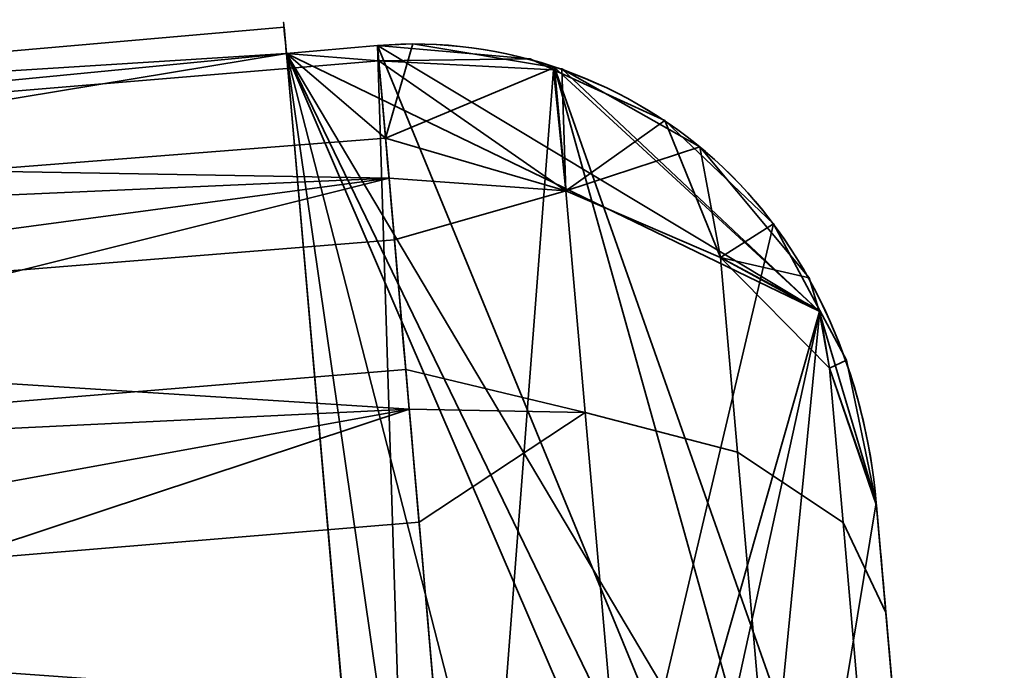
# Model space of a CAD drawing. Header units: millimetres. Extents: x -603 to 3703, y -121 to 193.
# Tile 256 of 656: x 416.62 to 422, y -16.08 to -12.53. Entities that reach past the tile are written whole.
import ezdxf

# ---------------------------------------------------------------- set-up
doc = ezdxf.new("R2010")
doc.units = ezdxf.units.MM
doc.layers.add('151', color=7, linetype='Continuous', true_color=0xffffff)

# ---------------------------------------------------------------- blocks, each defined once
blk = doc.blocks.new('UG_SURFACE_001')
at = {"layer": '151', "color": 252, "linetype": 'Continuous', "lineweight": 35}
for points in [[(603, -18, 2212.25), (603, 174.4, 2212.25), (-603, 174.4, 2212.25), (-603, -18, 2212.25)], [(-453, -18, 2062.2499), (-453, 174.4, 2062.2499), (453, 174.4, 2062.2499), (453, -18, 2062.2499)]]:
    blk.add_3dface(points, dxfattribs=at)
blk = doc.blocks.new('UG_SURFACE_002')
at = {"layer": '151', "color": 35, "linetype": 'Continuous', "lineweight": 35}
for points in [[(412.1833, -13.0793, 1294.5139), (418.0608, -12.5651, 1294.5139), (418.0735, -12.7102, 1293.75)], [(418.0735, -12.7102, 1296.25), (418.0608, -12.5651, 1294.5139), (412.1833, -13.0793, 1294.5139)], [(412.1833, -13.0793, 140.5139), (418.0608, -12.5651, 140.5139), (418.0735, -12.7102, 139.75)], [(418.0735, -12.7102, 142.25), (418.0608, -12.5651, 140.5139), (412.1833, -13.0793, 140.5139)], [(412.1833, -13.0793, 1871.514), (418.0608, -12.5651, 1871.514), (418.0735, -12.7102, 1870.75)], [(418.0735, -12.7102, 1873.25), (418.0608, -12.5651, 1871.514), (412.1833, -13.0793, 1871.514)], [(412.1833, -13.0793, 717.5139), (418.0608, -12.5651, 717.5139), (418.0735, -12.7102, 716.75)], [(418.0735, -12.7102, 719.25), (418.0608, -12.5651, 717.5139), (412.1833, -13.0793, 717.5139)], [(418.0608, -12.5651, 1294.5139), (418.0735, -12.7102, 1296.25), (418.8542, -21.6338, 1296.25), (418.8669, -21.779, 1294.5139)], [(418.8669, -21.779, 1294.5139), (418.8542, -21.6338, 1293.75), (418.0735, -12.7102, 1293.75), (418.0608, -12.5651, 1294.5139)], [(418.0608, -12.5651, 140.5139), (418.0735, -12.7102, 142.25), (418.8542, -21.6338, 142.25), (418.8669, -21.779, 140.5139)], [(418.8669, -21.779, 140.5139), (418.8542, -21.6338, 139.75), (418.0735, -12.7102, 139.75), (418.0608, -12.5651, 140.5139)], [(418.0608, -12.5651, 1871.514), (418.0735, -12.7102, 1873.25), (418.8542, -21.6338, 1873.25), (418.8669, -21.779, 1871.514)], [(418.8669, -21.779, 1871.514), (418.8542, -21.6338, 1870.75), (418.0735, -12.7102, 1870.75), (418.0608, -12.5651, 1871.514)], [(418.0608, -12.5651, 717.5139), (418.0735, -12.7102, 719.25), (418.8542, -21.6338, 719.25), (418.8669, -21.779, 717.5139)], [(418.8669, -21.779, 717.5139), (418.8542, -21.6338, 716.75), (418.0735, -12.7102, 716.75), (418.0608, -12.5651, 717.5139)], [(418.5789, -12.7506, 1296.4234), (418.5716, -12.6666, 1296.25), (418.0735, -12.7102, 1296.25)], [(418.0735, -12.7102, 1293.75), (418.5716, -12.6666, 1293.75), (418.6159, -13.1734, 1292.7027)], [(418.5716, -12.6666, 1293.75), (418.0735, -12.7102, 1293.75), (420.9869, -14.1183, 1293.75)], [(418.8542, -21.6338, 1296.25), (418.0735, -12.7102, 1296.25), (418.5716, -12.6666, 1296.25)], [(418.5789, -12.7506, 142.4234), (418.5716, -12.6666, 142.25), (418.0735, -12.7102, 142.25)], [(418.0735, -12.7102, 139.75), (418.5716, -12.6666, 139.75), (418.6159, -13.1734, 138.7026)], [(418.5716, -12.6666, 139.75), (418.0735, -12.7102, 139.75), (421.4839, -19.7427, 139.75)], [(418.8542, -21.6338, 142.25), (418.0735, -12.7102, 142.25), (418.5716, -12.6666, 142.25)], [(418.5789, -12.7506, 1873.4235), (418.5716, -12.6666, 1873.25), (418.0735, -12.7102, 1873.25)], [(418.0735, -12.7102, 1870.75), (418.5716, -12.6666, 1870.75), (418.6159, -13.1734, 1869.7026)], [(418.5716, -12.6666, 1870.75), (418.0735, -12.7102, 1870.75), (420.9869, -14.1183, 1870.75)], [(418.8542, -21.6338, 1873.25), (418.0735, -12.7102, 1873.25), (418.5716, -12.6666, 1873.25)], [(418.5789, -12.7506, 719.4234), (418.5716, -12.6666, 719.25), (418.0735, -12.7102, 719.25)], [(418.0735, -12.7102, 716.75), (418.5716, -12.6666, 716.75), (418.6159, -13.1734, 715.7026)], [(418.5716, -12.6666, 716.75), (418.0735, -12.7102, 716.75), (420.9869, -14.1183, 716.75)], [(418.8542, -21.6338, 719.25), (418.0735, -12.7102, 719.25), (418.5716, -12.6666, 719.25)], [(420.9869, -14.1183, 1293.75), (419.5409, -12.7869, 1293.75), (418.7651, -12.6575, 1293.75), (418.5716, -12.6666, 1293.75)], [(418.6159, -13.1734, 1292.7027), (418.5716, -12.6666, 1293.75), (418.7651, -12.6575, 1293.75)], [(421.4839, -19.7427, 139.75), (419.5409, -12.7869, 139.75), (418.7651, -12.6575, 139.75), (418.5716, -12.6666, 139.75)], [(418.6159, -13.1734, 138.7026), (418.5716, -12.6666, 139.75), (418.7651, -12.6575, 139.75)], [(420.9869, -14.1183, 1870.75), (419.5409, -12.7869, 1870.75), (418.7651, -12.6575, 1870.75), (418.5716, -12.6666, 1870.75)], [(418.6159, -13.1734, 1869.7026), (418.5716, -12.6666, 1870.75), (418.7651, -12.6575, 1870.75)], [(420.9869, -14.1183, 716.75), (419.5409, -12.7869, 716.75), (418.7651, -12.6575, 716.75), (418.5716, -12.6666, 716.75)], [(418.6159, -13.1734, 715.7026), (418.5716, -12.6666, 716.75), (418.7651, -12.6575, 716.75)], [(418.5716, -12.6666, 1296.25), (419.4067, -12.7399, 1296.25), (419.5347, -12.7984, 1296.25), (418.8542, -21.6338, 1296.25)], [(419.4067, -12.7399, 1296.25), (418.5716, -12.6666, 1296.25), (418.5789, -12.7506, 1296.4234)], [(418.5716, -12.6666, 142.25), (419.4067, -12.7399, 142.25), (419.5347, -12.7984, 142.25), (418.8542, -21.6338, 142.25)], [(419.4067, -12.7399, 142.25), (418.5716, -12.6666, 142.25), (418.5789, -12.7506, 142.4234)], [(418.5716, -12.6666, 1873.25), (419.4067, -12.7399, 1873.25), (419.5347, -12.7984, 1873.25), (418.8542, -21.6338, 1873.25)], [(419.4067, -12.7399, 1873.25), (418.5716, -12.6666, 1873.25), (418.5789, -12.7506, 1873.4235)], [(418.5716, -12.6666, 719.25), (419.4067, -12.7399, 719.25), (419.5347, -12.7984, 719.25), (418.8542, -21.6338, 719.25)], [(419.4067, -12.7399, 719.25), (418.5716, -12.6666, 719.25), (418.5789, -12.7506, 719.4234)], [(418.6159, -13.1734, 1292.7027), (418.7651, -12.6575, 1293.75), (419.5409, -12.7869, 1293.75)], [(418.6159, -13.1734, 138.7026), (418.7651, -12.6575, 139.75), (419.5409, -12.7869, 139.75)], [(418.6159, -13.1734, 1869.7026), (418.7651, -12.6575, 1870.75), (419.5409, -12.7869, 1870.75)], [(418.6159, -13.1734, 715.7026), (418.7651, -12.6575, 716.75), (419.5409, -12.7869, 716.75)], [(412.1833, -13.0793, 1294.5139), (412.2009, -13.2807, 1296.4369), (418.0735, -12.7102, 1296.25)], [(418.0735, -12.7102, 1293.75), (412.2353, -13.6745, 1292.675), (412.1833, -13.0793, 1294.5139)], [(412.1833, -13.0793, 140.5139), (412.2009, -13.2807, 142.4369), (418.0735, -12.7102, 142.25)], [(418.0735, -12.7102, 139.75), (412.2353, -13.6745, 138.675), (412.1833, -13.0793, 140.5139)], [(412.1833, -13.0793, 1871.514), (412.2009, -13.2807, 1873.4369), (418.0735, -12.7102, 1873.25)], [(418.0735, -12.7102, 1870.75), (412.2353, -13.6745, 1869.675), (412.1833, -13.0793, 1871.514)], [(412.1833, -13.0793, 717.5139), (412.2009, -13.2807, 719.4369), (418.0735, -12.7102, 719.25)], [(418.0735, -12.7102, 716.75), (412.2353, -13.6745, 715.675), (412.1833, -13.0793, 717.5139)], [(418.0735, -12.7102, 1296.25), (412.2009, -13.2807, 1296.4369), (418.5789, -12.7506, 1296.4234)], [(418.0735, -12.7102, 142.25), (412.2009, -13.2807, 142.4369), (418.5789, -12.7506, 142.4234)], [(418.0735, -12.7102, 1873.25), (412.2009, -13.2807, 1873.4369), (418.5789, -12.7506, 1873.4235)], [(418.0735, -12.7102, 719.25), (412.2009, -13.2807, 719.4369), (418.5789, -12.7506, 719.4234)], [(418.635, -13.3911, 1297.7473), (418.5789, -12.7506, 1296.4234), (412.2009, -13.2807, 1296.4369)], [(418.635, -13.3911, 143.7473), (418.5789, -12.7506, 142.4234), (412.2009, -13.2807, 142.4369)], [(418.635, -13.3911, 1874.7473), (418.5789, -12.7506, 1873.4235), (412.2009, -13.2807, 1873.4369)], [(418.635, -13.3911, 720.7473), (418.5789, -12.7506, 719.4234), (412.2009, -13.2807, 719.4369)], [(418.6159, -13.1734, 1292.7027), (412.2353, -13.6745, 1292.675), (418.0735, -12.7102, 1293.75)], [(418.6159, -13.1734, 138.7026), (412.2353, -13.6745, 138.675), (418.0735, -12.7102, 139.75)], [(418.6159, -13.1734, 1869.7026), (412.2353, -13.6745, 1869.675), (418.0735, -12.7102, 1870.75)], [(418.6159, -13.1734, 715.7026), (412.2353, -13.6745, 715.675), (418.0735, -12.7102, 716.75)], [(418.0735, -12.7102, 1293.75), (421.4839, -19.7427, 1293.75), (421.5796, -19.4497, 1293.75), (421.6049, -18.6532, 1293.75)], [(418.0735, -12.7102, 1293.75), (420.2779, -21.2932, 1293.75), (420.829, -20.9134, 1293.75), (421.3169, -20.254, 1293.75)], [(421.3169, -20.254, 1293.75), (421.4839, -19.7427, 1293.75), (418.0735, -12.7102, 1293.75)], [(418.0735, -12.7102, 1293.75), (418.8542, -21.6338, 1293.75), (419.3523, -21.5902, 1293.75)], [(419.3523, -21.5902, 1293.75), (420.162, -21.3731, 1293.75), (420.2779, -21.2932, 1293.75), (418.0735, -12.7102, 1293.75)], [(421.6049, -18.6532, 1293.75), (421.3, -15.1679, 1293.75), (420.9869, -14.1183, 1293.75), (418.0735, -12.7102, 1293.75)], [(418.0735, -12.7102, 139.75), (420.2779, -21.2932, 139.75), (420.829, -20.9134, 139.75), (421.3169, -20.254, 139.75)], [(418.0735, -12.7102, 139.75), (418.8542, -21.6338, 139.75), (419.3523, -21.5902, 139.75)], [(419.3523, -21.5902, 139.75), (420.162, -21.3731, 139.75), (420.2779, -21.2932, 139.75), (418.0735, -12.7102, 139.75)], [(421.3169, -20.254, 139.75), (421.4839, -19.7427, 139.75), (418.0735, -12.7102, 139.75)], [(418.0735, -12.7102, 1870.75), (421.4839, -19.7427, 1870.75), (421.5796, -19.4497, 1870.75), (421.6049, -18.6532, 1870.75)], [(418.0735, -12.7102, 1870.75), (420.2779, -21.2932, 1870.75), (420.829, -20.9134, 1870.75), (421.3169, -20.254, 1870.75)], [(421.3169, -20.254, 1870.75), (421.4839, -19.7427, 1870.75), (418.0735, -12.7102, 1870.75)], [(418.0735, -12.7102, 1870.75), (418.8542, -21.6338, 1870.75), (419.3523, -21.5902, 1870.75)], [(419.3523, -21.5902, 1870.75), (420.162, -21.3731, 1870.75), (420.2779, -21.2932, 1870.75), (418.0735, -12.7102, 1870.75)], [(421.6049, -18.6532, 1870.75), (421.3, -15.1679, 1870.75), (420.9869, -14.1183, 1870.75), (418.0735, -12.7102, 1870.75)], [(418.0735, -12.7102, 716.75), (421.4839, -19.7427, 716.75), (421.5796, -19.4497, 716.75), (421.6049, -18.6532, 716.75)], [(418.0735, -12.7102, 716.75), (420.2779, -21.2932, 716.75), (420.829, -20.9134, 716.75), (421.3169, -20.254, 716.75)], [(418.0735, -12.7102, 716.75), (418.8542, -21.6338, 716.75), (419.3523, -21.5902, 716.75)], [(421.6049, -18.6532, 716.75), (421.3, -15.1679, 716.75), (420.9869, -14.1183, 716.75), (418.0735, -12.7102, 716.75)], [(419.3523, -21.5902, 716.75), (420.162, -21.3731, 716.75), (420.2779, -21.2932, 716.75), (418.0735, -12.7102, 716.75)], [(421.3169, -20.254, 716.75), (421.4839, -19.7427, 716.75), (418.0735, -12.7102, 716.75)], [(418.5789, -12.7506, 1296.4234), (419.5347, -12.7984, 1296.25), (419.4067, -12.7399, 1296.25)], [(418.5789, -12.7506, 142.4234), (419.5347, -12.7984, 142.25), (419.4067, -12.7399, 142.25)], [(418.5789, -12.7506, 1873.4235), (419.5347, -12.7984, 1873.25), (419.4067, -12.7399, 1873.25)], [(418.5789, -12.7506, 719.4234), (419.5347, -12.7984, 719.25), (419.4067, -12.7399, 719.25)], [(419.6014, -13.4606, 1297.6348), (419.5347, -12.7984, 1296.25), (418.5789, -12.7506, 1296.4234)], [(418.5789, -12.7506, 1296.4234), (418.635, -13.3911, 1297.7473), (419.6014, -13.4606, 1297.6348)], [(419.6014, -13.4606, 143.6349), (419.5347, -12.7984, 142.25), (418.5789, -12.7506, 142.4234)], [(418.5789, -12.7506, 142.4234), (418.635, -13.3911, 143.7473), (419.6014, -13.4606, 143.6349)], [(419.6014, -13.4606, 1874.6349), (419.5347, -12.7984, 1873.25), (418.5789, -12.7506, 1873.4235)], [(418.5789, -12.7506, 1873.4235), (418.635, -13.3911, 1874.7473), (419.6014, -13.4606, 1874.6349)], [(419.6014, -13.4606, 720.6349), (419.5347, -12.7984, 719.25), (418.5789, -12.7506, 719.4234)], [(418.5789, -12.7506, 719.4234), (418.635, -13.3911, 720.7473), (419.6014, -13.4606, 720.6349)], [(419.5409, -12.7869, 1293.75), (419.6014, -13.4606, 1292.3651), (418.6159, -13.1734, 1292.7027)], [(419.5409, -12.7869, 139.75), (419.6014, -13.4606, 138.3651), (418.6159, -13.1734, 138.7026)], [(419.5409, -12.7869, 1870.75), (419.6014, -13.4606, 1869.3651), (418.6159, -13.1734, 1869.7026)], [(419.5409, -12.7869, 716.75), (419.6014, -13.4606, 715.3651), (418.6159, -13.1734, 715.7026)], [(418.8542, -21.6338, 1296.25), (419.5347, -12.7984, 1296.25), (420.1434, -13.0768, 1296.25), (420.7384, -13.6414, 1296.25)], [(418.8542, -21.6338, 142.25), (419.5347, -12.7984, 142.25), (420.1434, -13.0768, 142.25), (420.7384, -13.6414, 142.25)], [(418.8542, -21.6338, 1873.25), (419.5347, -12.7984, 1873.25), (420.1434, -13.0768, 1873.25), (420.7384, -13.6414, 1873.25)], [(418.8542, -21.6338, 719.25), (419.5347, -12.7984, 719.25), (420.1434, -13.0768, 719.25), (420.7384, -13.6414, 719.25)], [(420.1434, -13.0768, 1296.25), (419.5347, -12.7984, 1296.25), (419.6014, -13.4606, 1297.6348)], [(420.1434, -13.0768, 142.25), (419.5347, -12.7984, 142.25), (419.6014, -13.4606, 143.6349)], [(420.1434, -13.0768, 1873.25), (419.5347, -12.7984, 1873.25), (419.6014, -13.4606, 1874.6349)], [(420.1434, -13.0768, 719.25), (419.5347, -12.7984, 719.25), (419.6014, -13.4606, 720.6349)], [(419.5803, -12.7935, 1293.75), (419.5409, -12.7869, 1293.75), (420.9869, -14.1183, 1293.75)], [(419.6014, -13.4606, 1292.3651), (419.5409, -12.7869, 1293.75), (419.5803, -12.7935, 1293.75)], [(419.5409, -12.7869, 139.75), (421.4839, -19.7427, 139.75), (421.5796, -19.4497, 139.75), (421.6049, -18.6532, 139.75)], [(421.6049, -18.6532, 139.75), (421.3, -15.1679, 139.75), (420.9869, -14.1183, 139.75), (419.5409, -12.7869, 139.75)], [(419.5803, -12.7935, 139.75), (419.5409, -12.7869, 139.75), (420.9869, -14.1183, 139.75)], [(419.6014, -13.4606, 138.3651), (419.5409, -12.7869, 139.75), (419.5803, -12.7935, 139.75)], [(419.5803, -12.7935, 1870.75), (419.5409, -12.7869, 1870.75), (420.9869, -14.1183, 1870.75)], [(419.6014, -13.4606, 1869.3651), (419.5409, -12.7869, 1870.75), (419.5803, -12.7935, 1870.75)], [(419.5803, -12.7935, 716.75), (419.5409, -12.7869, 716.75), (420.9869, -14.1183, 716.75)], [(419.6014, -13.4606, 715.3651), (419.5409, -12.7869, 716.75), (419.5803, -12.7935, 716.75)], [(420.9869, -14.1183, 1293.75), (420.9327, -13.9368, 1293.75), (420.334, -13.2195, 1293.75), (419.5803, -12.7935, 1293.75)], [(419.6014, -13.4606, 1292.3651), (419.5803, -12.7935, 1293.75), (420.334, -13.2195, 1293.75)], [(420.9869, -14.1183, 139.75), (420.9327, -13.9368, 139.75), (420.334, -13.2195, 139.75), (419.5803, -12.7935, 139.75)], [(419.6014, -13.4606, 138.3651), (419.5803, -12.7935, 139.75), (420.334, -13.2195, 139.75)], [(420.9869, -14.1183, 1870.75), (420.9327, -13.9368, 1870.75), (420.334, -13.2195, 1870.75), (419.5803, -12.7935, 1870.75)], [(419.6014, -13.4606, 1869.3651), (419.5803, -12.7935, 1870.75), (420.334, -13.2195, 1870.75)], [(420.9869, -14.1183, 716.75), (420.9327, -13.9368, 716.75), (420.334, -13.2195, 716.75), (419.5803, -12.7935, 716.75)], [(419.6014, -13.4606, 715.3651), (419.5803, -12.7935, 716.75), (420.334, -13.2195, 716.75)], [(419.6014, -13.4606, 1297.6348), (420.4475, -13.8255, 1297.3146), (420.1434, -13.0768, 1296.25)], [(419.6014, -13.4606, 143.6349), (420.4475, -13.8255, 143.3147), (420.1434, -13.0768, 142.25)], [(419.6014, -13.4606, 1874.6349), (420.4475, -13.8255, 1874.3147), (420.1434, -13.0768, 1873.25)], [(419.6014, -13.4606, 720.6349), (420.4475, -13.8255, 720.3147), (420.1434, -13.0768, 719.25)], [(420.7384, -13.6414, 1296.25), (420.1434, -13.0768, 1296.25), (420.4475, -13.8255, 1297.3146)], [(420.7384, -13.6414, 142.25), (420.1434, -13.0768, 142.25), (420.4475, -13.8255, 143.3147)], [(420.7384, -13.6414, 1873.25), (420.1434, -13.0768, 1873.25), (420.4475, -13.8255, 1874.3147)], [(420.7384, -13.6414, 719.25), (420.1434, -13.0768, 719.25), (420.4475, -13.8255, 720.3147)], [(412.2353, -13.6745, 1292.675), (418.6159, -13.1734, 1292.7027), (418.635, -13.3911, 1292.2527)], [(412.2353, -13.6745, 138.675), (418.6159, -13.1734, 138.7026), (418.635, -13.3911, 138.2527)], [(412.2353, -13.6745, 1869.675), (418.6159, -13.1734, 1869.7026), (418.635, -13.3911, 1869.2527)], [(412.2353, -13.6745, 715.675), (418.6159, -13.1734, 715.7026), (418.635, -13.3911, 715.2527)], [(419.6014, -13.4606, 1292.3651), (418.635, -13.3911, 1292.2527), (418.6159, -13.1734, 1292.7027)], [(419.6014, -13.4606, 138.3651), (418.635, -13.3911, 138.2527), (418.6159, -13.1734, 138.7026)], [(419.6014, -13.4606, 1869.3651), (418.635, -13.3911, 1869.2527), (418.6159, -13.1734, 1869.7026)], [(419.6014, -13.4606, 715.3651), (418.635, -13.3911, 715.2527), (418.6159, -13.1734, 715.7026)], [(420.334, -13.2195, 1293.75), (420.4475, -13.8255, 1292.6853), (419.6014, -13.4606, 1292.3651)], [(420.334, -13.2195, 139.75), (420.4475, -13.8255, 138.6853), (419.6014, -13.4606, 138.3651)], [(420.334, -13.2195, 1870.75), (420.4475, -13.8255, 1869.6853), (419.6014, -13.4606, 1869.3651)], [(420.334, -13.2195, 716.75), (420.4475, -13.8255, 715.6853), (419.6014, -13.4606, 715.3651)], [(420.4475, -13.8255, 1292.6853), (420.334, -13.2195, 1293.75), (420.9327, -13.9368, 1293.75)], [(420.4475, -13.8255, 138.6853), (420.334, -13.2195, 139.75), (420.9327, -13.9368, 139.75)], [(420.4475, -13.8255, 1869.6853), (420.334, -13.2195, 1870.75), (420.9327, -13.9368, 1870.75)], [(420.4475, -13.8255, 715.6853), (420.334, -13.2195, 716.75), (420.9327, -13.9368, 716.75)], [(412.2009, -13.2807, 1296.4369), (412.2851, -14.2438, 1298.1114), (418.635, -13.3911, 1297.7473)], [(412.2009, -13.2807, 142.4369), (412.2851, -14.2438, 144.1115), (418.635, -13.3911, 143.7473)], [(412.2009, -13.2807, 1873.4369), (412.2851, -14.2438, 1875.1115), (418.635, -13.3911, 1874.7473)], [(412.2009, -13.2807, 719.4369), (412.2851, -14.2438, 721.1115), (418.635, -13.3911, 720.7473)], [(412.3481, -14.9634, 1291.2381), (412.2353, -13.6745, 1292.675), (418.635, -13.3911, 1292.2527)], [(412.3481, -14.9634, 137.2381), (412.2353, -13.6745, 138.675), (418.635, -13.3911, 138.2527)], [(412.3481, -14.9634, 1868.2381), (412.2353, -13.6745, 1869.675), (418.635, -13.3911, 1869.2527)], [(412.3481, -14.9634, 714.238), (412.2353, -13.6745, 715.675), (418.635, -13.3911, 715.2527)], [(412.2851, -14.2438, 1298.1114), (418.6646, -13.7296, 1298.0645), (418.635, -13.3911, 1297.7473)], [(412.2851, -14.2438, 144.1115), (418.6646, -13.7296, 144.0645), (418.635, -13.3911, 143.7473)], [(412.2851, -14.2438, 1875.1115), (418.6646, -13.7296, 1875.0645), (418.635, -13.3911, 1874.7473)], [(412.2851, -14.2438, 721.1115), (418.6646, -13.7296, 721.0645), (418.635, -13.3911, 720.7473)], [(418.635, -13.3911, 1292.2527), (418.7265, -14.4374, 1291.2723), (412.3481, -14.9634, 1291.2381)], [(418.635, -13.3911, 138.2527), (418.7265, -14.4374, 137.2723), (412.3481, -14.9634, 137.2381)], [(418.635, -13.3911, 1869.2527), (418.7265, -14.4374, 1868.2723), (412.3481, -14.9634, 1868.2381)], [(418.635, -13.3911, 715.2527), (418.7265, -14.4374, 714.2723), (412.3481, -14.9634, 714.238)], [(418.7265, -14.4374, 1291.2723), (418.635, -13.3911, 1292.2527), (419.6014, -13.4606, 1292.3651), (419.7075, -14.673, 1291.2291)], [(419.6014, -13.4606, 1297.6348), (418.635, -13.3911, 1297.7473), (418.6646, -13.7296, 1298.0645)], [(418.7265, -14.4374, 137.2723), (418.635, -13.3911, 138.2527), (419.6014, -13.4606, 138.3651), (419.7075, -14.673, 137.2292)], [(419.6014, -13.4606, 143.6349), (418.635, -13.3911, 143.7473), (418.6646, -13.7296, 144.0645)], [(418.7265, -14.4374, 1868.2723), (418.635, -13.3911, 1869.2527), (419.6014, -13.4606, 1869.3651), (419.7075, -14.673, 1868.2292)], [(419.6014, -13.4606, 1874.6349), (418.635, -13.3911, 1874.7473), (418.6646, -13.7296, 1875.0645)], [(418.7265, -14.4374, 714.2723), (418.635, -13.3911, 715.2527), (419.6014, -13.4606, 715.3651), (419.7075, -14.673, 714.2292)], [(419.6014, -13.4606, 720.6349), (418.635, -13.3911, 720.7473), (418.6646, -13.7296, 721.0645)], [(418.6646, -13.7296, 1298.0645), (418.7455, -14.6551, 1298.9317), (419.7075, -14.673, 1298.7708), (419.6014, -13.4606, 1297.6348)], [(418.6646, -13.7296, 144.0645), (418.7455, -14.6551, 144.9317), (419.7075, -14.673, 144.7708), (419.6014, -13.4606, 143.6349)], [(418.6646, -13.7296, 1875.0645), (418.7455, -14.6551, 1875.9317), (419.7075, -14.673, 1875.7708), (419.6014, -13.4606, 1874.6349)], [(418.6646, -13.7296, 721.0645), (418.7455, -14.6551, 721.9317), (419.7075, -14.673, 721.7708), (419.6014, -13.4606, 720.6349)], [(419.7075, -14.673, 1291.2291), (419.6014, -13.4606, 1292.3651), (420.4475, -13.8255, 1292.6853), (420.5407, -14.8905, 1291.6874)], [(419.6014, -13.4606, 1297.6348), (419.7075, -14.673, 1298.7708), (420.5407, -14.8905, 1298.3125), (420.4475, -13.8255, 1297.3146)], [(419.7075, -14.673, 137.2292), (419.6014, -13.4606, 138.3651), (420.4475, -13.8255, 138.6853), (420.5407, -14.8905, 137.6874)], [(419.6014, -13.4606, 143.6349), (419.7075, -14.673, 144.7708), (420.5407, -14.8905, 144.3126), (420.4475, -13.8255, 143.3147)], [(419.7075, -14.673, 1868.2292), (419.6014, -13.4606, 1869.3651), (420.4475, -13.8255, 1869.6853), (420.5407, -14.8905, 1868.6874)], [(419.6014, -13.4606, 1874.6349), (419.7075, -14.673, 1875.7708), (420.5407, -14.8905, 1875.3126), (420.4475, -13.8255, 1874.3147)], [(419.7075, -14.673, 714.2292), (419.6014, -13.4606, 715.3651), (420.4475, -13.8255, 715.6853), (420.5407, -14.8905, 714.6874)], [(419.6014, -13.4606, 720.6349), (419.7075, -14.673, 721.7708), (420.5407, -14.8905, 721.3126), (420.4475, -13.8255, 720.3147)], [(420.7384, -13.6414, 1296.25), (420.9916, -14.116, 1296.25), (418.8542, -21.6338, 1296.25)], [(420.7384, -13.6414, 142.25), (420.9916, -14.116, 142.25), (418.8542, -21.6338, 142.25)], [(420.7384, -13.6414, 1873.25), (420.9916, -14.116, 1873.25), (418.8542, -21.6338, 1873.25)], [(420.7384, -13.6414, 719.25), (420.9916, -14.116, 719.25), (418.8542, -21.6338, 719.25)], [(420.9916, -14.116, 1296.25), (420.7384, -13.6414, 1296.25), (420.4475, -13.8255, 1297.3146)], [(420.9916, -14.116, 142.25), (420.7384, -13.6414, 142.25), (420.4475, -13.8255, 143.3147)], [(420.9916, -14.116, 1873.25), (420.7384, -13.6414, 1873.25), (420.4475, -13.8255, 1874.3147)], [(420.9916, -14.116, 719.25), (420.7384, -13.6414, 719.25), (420.4475, -13.8255, 720.3147)], [(418.7455, -14.6551, 1298.9317), (418.6646, -13.7296, 1298.0645), (412.2851, -14.2438, 1298.1114)], [(418.7455, -14.6551, 144.9317), (418.6646, -13.7296, 144.0645), (412.2851, -14.2438, 144.1115)], [(418.7455, -14.6551, 1875.9317), (418.6646, -13.7296, 1875.0645), (412.2851, -14.2438, 1875.1115)], [(418.7455, -14.6551, 721.9317), (418.6646, -13.7296, 721.0645), (412.2851, -14.2438, 721.1115)], [(420.4475, -13.8255, 1292.6853), (420.9327, -13.9368, 1293.75), (420.9869, -14.1183, 1293.75)], [(420.9869, -14.1183, 1293.75), (421.0444, -14.4302, 1293.1645), (420.4475, -13.8255, 1292.6853)], [(420.5407, -14.8905, 1291.6874), (420.4475, -13.8255, 1292.6853), (421.0444, -14.4302, 1293.1645), (421.1183, -15.2747, 1292.3732)], [(420.4475, -13.8255, 1297.3146), (421.0444, -14.4302, 1296.8355), (420.9916, -14.116, 1296.25)], [(420.4475, -13.8255, 1297.3146), (420.5407, -14.8905, 1298.3125), (421.1183, -15.2747, 1297.6269), (421.0444, -14.4302, 1296.8355)], [(420.4475, -13.8255, 138.6853), (420.9327, -13.9368, 139.75), (420.9869, -14.1183, 139.75)], [(420.9869, -14.1183, 139.75), (421.0444, -14.4302, 139.1645), (420.4475, -13.8255, 138.6853)], [(420.5407, -14.8905, 137.6874), (420.4475, -13.8255, 138.6853), (421.0444, -14.4302, 139.1645), (421.1183, -15.2747, 138.3732)], [(420.4475, -13.8255, 143.3147), (421.0444, -14.4302, 142.8355), (420.9916, -14.116, 142.25)], [(420.4475, -13.8255, 143.3147), (420.5407, -14.8905, 144.3126), (421.1183, -15.2747, 143.6268), (421.0444, -14.4302, 142.8355)], [(420.4475, -13.8255, 1869.6853), (420.9327, -13.9368, 1870.75), (420.9869, -14.1183, 1870.75)], [(420.9869, -14.1183, 1870.75), (421.0444, -14.4302, 1870.1645), (420.4475, -13.8255, 1869.6853)], [(420.5407, -14.8905, 1868.6874), (420.4475, -13.8255, 1869.6853), (421.0444, -14.4302, 1870.1645), (421.1183, -15.2747, 1869.3732)], [(420.4475, -13.8255, 1874.3147), (421.0444, -14.4302, 1873.8354), (420.9916, -14.116, 1873.25)], [(420.4475, -13.8255, 1874.3147), (420.5407, -14.8905, 1875.3126), (421.1183, -15.2747, 1874.6269), (421.0444, -14.4302, 1873.8354)], [(420.4475, -13.8255, 715.6853), (420.9327, -13.9368, 716.75), (420.9869, -14.1183, 716.75)], [(420.9869, -14.1183, 716.75), (421.0444, -14.4302, 716.1645), (420.4475, -13.8255, 715.6853)], [(420.5407, -14.8905, 714.6874), (420.4475, -13.8255, 715.6853), (421.0444, -14.4302, 716.1645), (421.1183, -15.2747, 715.3732)], [(420.4475, -13.8255, 720.3147), (421.0444, -14.4302, 719.8355), (420.9916, -14.116, 719.25)], [(420.4475, -13.8255, 720.3147), (420.5407, -14.8905, 721.3126), (421.1183, -15.2747, 720.6268), (421.0444, -14.4302, 719.8355)], [(419.3523, -21.5902, 1296.25), (418.8542, -21.6338, 1296.25), (420.9916, -14.116, 1296.25)], [(419.3523, -21.5902, 142.25), (418.8542, -21.6338, 142.25), (420.9916, -14.116, 142.25)], [(419.3523, -21.5902, 1873.25), (418.8542, -21.6338, 1873.25), (420.9916, -14.116, 1873.25)], [(419.3523, -21.5902, 719.25), (418.8542, -21.6338, 719.25), (420.9916, -14.116, 719.25)], [(420.9916, -14.116, 1296.25), (420.2861, -21.3034, 1296.25), (419.5444, -21.5656, 1296.25), (419.3523, -21.5902, 1296.25)], [(420.9916, -14.116, 142.25), (420.2861, -21.3034, 142.25), (419.5444, -21.5656, 142.25), (419.3523, -21.5902, 142.25)], [(420.9916, -14.116, 1873.25), (420.2861, -21.3034, 1873.25), (419.5444, -21.5656, 1873.25), (419.3523, -21.5902, 1873.25)], [(420.9916, -14.116, 719.25), (420.2861, -21.3034, 719.25), (419.5444, -21.5656, 719.25), (419.3523, -21.5902, 719.25)], [(420.2861, -21.3034, 1296.25), (420.9916, -14.116, 1296.25), (421.1367, -14.3879, 1296.25), (421.3, -15.1679, 1296.25)], [(420.2861, -21.3034, 142.25), (420.9916, -14.116, 142.25), (421.1367, -14.3879, 142.25), (421.3, -15.1679, 142.25)], [(420.2861, -21.3034, 1873.25), (420.9916, -14.116, 1873.25), (421.1367, -14.3879, 1873.25), (421.3, -15.1679, 1873.25)], [(420.2861, -21.3034, 719.25), (420.9916, -14.116, 719.25), (421.1367, -14.3879, 719.25), (421.3, -15.1679, 719.25)], [(421.0444, -14.4302, 1293.1645), (420.9869, -14.1183, 1293.75), (421.3, -15.1679, 1293.75)], [(421.0444, -14.4302, 139.1645), (420.9869, -14.1183, 139.75), (421.3, -15.1679, 139.75)], [(421.0444, -14.4302, 1870.1645), (420.9869, -14.1183, 1870.75), (421.3, -15.1679, 1870.75)], [(421.0444, -14.4302, 716.1645), (420.9869, -14.1183, 716.75), (421.3, -15.1679, 716.75)], [(421.1367, -14.3879, 1296.25), (420.9916, -14.116, 1296.25), (421.0444, -14.4302, 1296.8355)], [(421.1367, -14.3879, 142.25), (420.9916, -14.116, 142.25), (421.0444, -14.4302, 142.8355)], [(421.1367, -14.3879, 1873.25), (420.9916, -14.116, 1873.25), (421.0444, -14.4302, 1873.8354)], [(421.1367, -14.3879, 719.25), (420.9916, -14.116, 719.25), (421.0444, -14.4302, 719.8355)], [(412.2851, -14.2438, 1298.1114), (412.4215, -15.8021, 1299.248), (418.7455, -14.6551, 1298.9317)], [(412.2851, -14.2438, 144.1115), (412.4215, -15.8021, 145.248), (418.7455, -14.6551, 144.9317)], [(412.2851, -14.2438, 1875.1115), (412.4215, -15.8021, 1876.248), (418.7455, -14.6551, 1875.9317)], [(412.2851, -14.2438, 721.1115), (412.4215, -15.8021, 722.248), (418.7455, -14.6551, 721.9317)], [(421.3, -15.1679, 1296.25), (421.1367, -14.3879, 1296.25), (421.0444, -14.4302, 1296.8355)], [(421.3, -15.1679, 142.25), (421.1367, -14.3879, 142.25), (421.0444, -14.4302, 142.8355)], [(421.3, -15.1679, 1873.25), (421.1367, -14.3879, 1873.25), (421.0444, -14.4302, 1873.8354)], [(421.3, -15.1679, 719.25), (421.1367, -14.3879, 719.25), (421.0444, -14.4302, 719.8355)], [(421.3, -15.1679, 1293.75), (421.3012, -15.1825, 1293.7298), (421.0444, -14.4302, 1293.1645)], [(421.1183, -15.2747, 1292.3732), (421.0444, -14.4302, 1293.1645), (421.3012, -15.1825, 1293.7298), (421.3524, -15.767, 1293.1821)], [(421.0444, -14.4302, 1296.8355), (421.3012, -15.1825, 1296.2703), (421.3, -15.1679, 1296.25)], [(421.0444, -14.4302, 1296.8355), (421.1183, -15.2747, 1297.6269), (421.3524, -15.767, 1296.8179), (421.3012, -15.1825, 1296.2703)], [(421.3, -15.1679, 139.75), (421.3012, -15.1825, 139.7297), (421.0444, -14.4302, 139.1645)], [(421.1183, -15.2747, 138.3732), (421.0444, -14.4302, 139.1645), (421.3012, -15.1825, 139.7297), (421.3524, -15.767, 139.1821)], [(421.0444, -14.4302, 142.8355), (421.3012, -15.1825, 142.2703), (421.3, -15.1679, 142.25)], [(421.0444, -14.4302, 142.8355), (421.1183, -15.2747, 143.6268), (421.3524, -15.767, 142.8179), (421.3012, -15.1825, 142.2703)], [(421.3, -15.1679, 1870.75), (421.3012, -15.1825, 1870.7297), (421.0444, -14.4302, 1870.1645)], [(421.1183, -15.2747, 1869.3732), (421.0444, -14.4302, 1870.1645), (421.3012, -15.1825, 1870.7297), (421.3524, -15.767, 1870.1822)], [(421.0444, -14.4302, 1873.8354), (421.3012, -15.1825, 1873.2703), (421.3, -15.1679, 1873.25)], [(421.0444, -14.4302, 1873.8354), (421.1183, -15.2747, 1874.6269), (421.3524, -15.767, 1873.8179), (421.3012, -15.1825, 1873.2703)], [(421.3, -15.1679, 716.75), (421.3012, -15.1825, 716.7298), (421.0444, -14.4302, 716.1645)], [(421.1183, -15.2747, 715.3732), (421.0444, -14.4302, 716.1645), (421.3012, -15.1825, 716.7298), (421.3524, -15.767, 716.1821)], [(421.0444, -14.4302, 719.8355), (421.3012, -15.1825, 719.2702), (421.3, -15.1679, 719.25)], [(421.0444, -14.4302, 719.8355), (421.1183, -15.2747, 720.6268), (421.3524, -15.767, 719.8179), (421.3012, -15.1825, 719.2702)], [(412.3481, -14.9634, 1291.2381), (418.7265, -14.4374, 1291.2723), (418.7455, -14.6551, 1291.0683)], [(412.3481, -14.9634, 137.2381), (418.7265, -14.4374, 137.2723), (418.7455, -14.6551, 137.0683)], [(412.3481, -14.9634, 1868.2381), (418.7265, -14.4374, 1868.2723), (418.7455, -14.6551, 1868.0682)], [(412.3481, -14.9634, 714.238), (418.7265, -14.4374, 714.2723), (418.7455, -14.6551, 714.0683)], [(419.7075, -14.673, 1291.2291), (418.7455, -14.6551, 1291.0683), (418.7265, -14.4374, 1291.2723)], [(419.7075, -14.673, 137.2292), (418.7455, -14.6551, 137.0683), (418.7265, -14.4374, 137.2723)], [(419.7075, -14.673, 1868.2292), (418.7455, -14.6551, 1868.0682), (418.7265, -14.4374, 1868.2723)], [(419.7075, -14.673, 714.2292), (418.7455, -14.6551, 714.0683), (418.7265, -14.4374, 714.2723)], [(412.5021, -16.7231, 1290.4516), (412.3481, -14.9634, 1291.2381), (418.7455, -14.6551, 1291.0683)], [(412.5021, -16.7231, 136.4516), (412.3481, -14.9634, 137.2381), (418.7455, -14.6551, 137.0683)], [(412.5021, -16.7231, 1867.4517), (412.3481, -14.9634, 1868.2381), (418.7455, -14.6551, 1868.0682)], [(412.5021, -16.7231, 713.4516), (412.3481, -14.9634, 714.238), (418.7455, -14.6551, 714.0683)], [(412.4215, -15.8021, 1299.248), (418.7996, -15.2726, 1299.1761), (418.7455, -14.6551, 1298.9317)], [(412.4215, -15.8021, 145.248), (418.7996, -15.2726, 145.176), (418.7455, -14.6551, 144.9317)], [(412.4215, -15.8021, 1876.248), (418.7996, -15.2726, 1876.176), (418.7455, -14.6551, 1875.9317)], [(412.4215, -15.8021, 722.248), (418.7996, -15.2726, 722.176), (418.7455, -14.6551, 721.9317)], [(418.7455, -14.6551, 1291.0683), (418.8783, -16.1718, 1290.4681), (412.5021, -16.7231, 1290.4516)], [(418.7455, -14.6551, 137.0683), (418.8783, -16.1718, 136.4681), (412.5021, -16.7231, 136.4516)], [(418.7455, -14.6551, 1868.0682), (418.8783, -16.1718, 1867.4681), (412.5021, -16.7231, 1867.4517)], [(418.7455, -14.6551, 714.0683), (418.8783, -16.1718, 713.4681), (412.5021, -16.7231, 713.4516)], [(418.8783, -16.1718, 1290.4681), (418.7455, -14.6551, 1291.0683), (419.7075, -14.673, 1291.2291), (419.8425, -16.2159, 1290.6187)], [(419.7075, -14.673, 1298.7708), (418.7455, -14.6551, 1298.9317), (418.7996, -15.2726, 1299.1761)], [(418.8783, -16.1718, 136.4681), (418.7455, -14.6551, 137.0683), (419.7075, -14.673, 137.2292), (419.8425, -16.2159, 136.6187)], [(419.7075, -14.673, 144.7708), (418.7455, -14.6551, 144.9317), (418.7996, -15.2726, 145.176)], [(418.8783, -16.1718, 1867.4681), (418.7455, -14.6551, 1868.0682), (419.7075, -14.673, 1868.2292), (419.8425, -16.2159, 1867.6187)], [(419.7075, -14.673, 1875.7708), (418.7455, -14.6551, 1875.9317), (418.7996, -15.2726, 1876.176)], [(418.8783, -16.1718, 713.4681), (418.7455, -14.6551, 714.0683), (419.7075, -14.673, 714.2292), (419.8425, -16.2159, 713.6187)], [(419.7075, -14.673, 721.7708), (418.7455, -14.6551, 721.9317), (418.7996, -15.2726, 722.176)], [(418.7996, -15.2726, 1299.1761), (418.8863, -16.2639, 1299.5683), (419.8425, -16.2159, 1299.3814), (419.7075, -14.673, 1298.7708)], [(418.7996, -15.2726, 145.176), (418.8863, -16.2639, 145.5683), (419.8425, -16.2159, 145.3813), (419.7075, -14.673, 144.7708)], [(418.7996, -15.2726, 1876.176), (418.8863, -16.2639, 1876.5683), (419.8425, -16.2159, 1876.3813), (419.7075, -14.673, 1875.7708)], [(418.7996, -15.2726, 722.176), (418.8863, -16.2639, 722.5683), (419.8425, -16.2159, 722.3814), (419.7075, -14.673, 721.7708)], [(419.8425, -16.2159, 1290.6187), (419.7075, -14.673, 1291.2291), (420.5407, -14.8905, 1291.6874), (420.6592, -16.2459, 1291.151)], [(419.7075, -14.673, 1298.7708), (419.8425, -16.2159, 1299.3814), (420.6592, -16.2459, 1298.8489), (420.5407, -14.8905, 1298.3125)], [(419.8425, -16.2159, 136.6187), (419.7075, -14.673, 137.2292), (420.5407, -14.8905, 137.6874), (420.6592, -16.2459, 137.1511)], [(419.7075, -14.673, 144.7708), (419.8425, -16.2159, 145.3813), (420.6592, -16.2459, 144.8489), (420.5407, -14.8905, 144.3126)], [(419.8425, -16.2159, 1867.6187), (419.7075, -14.673, 1868.2292), (420.5407, -14.8905, 1868.6874), (420.6592, -16.2459, 1868.1511)], [(419.7075, -14.673, 1875.7708), (419.8425, -16.2159, 1876.3813), (420.6592, -16.2459, 1875.8489), (420.5407, -14.8905, 1875.3126)], [(419.8425, -16.2159, 713.6187), (419.7075, -14.673, 714.2292), (420.5407, -14.8905, 714.6874), (420.6592, -16.2459, 714.1511)], [(419.7075, -14.673, 721.7708), (419.8425, -16.2159, 722.3814), (420.6592, -16.2459, 721.8489), (420.5407, -14.8905, 721.3126)], [(420.6592, -16.2459, 1291.151), (420.5407, -14.8905, 1291.6874), (421.1183, -15.2747, 1292.3732), (421.2123, -16.3495, 1291.9478)], [(420.5407, -14.8905, 1298.3125), (420.6592, -16.2459, 1298.8489), (421.2123, -16.3495, 1298.0521), (421.1183, -15.2747, 1297.6269)], [(420.6592, -16.2459, 137.1511), (420.5407, -14.8905, 137.6874), (421.1183, -15.2747, 138.3732), (421.2123, -16.3495, 137.9479)], [(420.5407, -14.8905, 144.3126), (420.6592, -16.2459, 144.8489), (421.2123, -16.3495, 144.0521), (421.1183, -15.2747, 143.6268)], [(420.6592, -16.2459, 1868.1511), (420.5407, -14.8905, 1868.6874), (421.1183, -15.2747, 1869.3732), (421.2123, -16.3495, 1868.9479)], [(420.5407, -14.8905, 1875.3126), (420.6592, -16.2459, 1875.8489), (421.2123, -16.3495, 1875.0521), (421.1183, -15.2747, 1874.6269)], [(420.6592, -16.2459, 714.1511), (420.5407, -14.8905, 714.6874), (421.1183, -15.2747, 715.3732), (421.2123, -16.3495, 714.9479)], [(420.5407, -14.8905, 721.3126), (420.6592, -16.2459, 721.8489), (421.2123, -16.3495, 721.0521), (421.1183, -15.2747, 720.6268)], [(421.3, -15.1679, 1296.25), (421.6049, -18.6532, 1296.25), (421.4788, -19.7412, 1296.25), (420.2861, -21.3034, 1296.25)], [(421.3, -15.1679, 142.25), (421.6049, -18.6532, 142.25), (421.4788, -19.7412, 142.25), (420.2861, -21.3034, 142.25)], [(421.3, -15.1679, 1873.25), (421.6049, -18.6532, 1873.25), (421.4788, -19.7412, 1873.25), (420.2861, -21.3034, 1873.25)], [(421.3, -15.1679, 719.25), (421.6049, -18.6532, 719.25), (421.4788, -19.7412, 719.25), (420.2861, -21.3034, 719.25)], [(421.3, -15.1679, 1293.75), (421.6049, -18.6532, 1293.75), (421.6036, -18.6386, 1293.7298)], [(421.3012, -15.1825, 1293.7298), (421.3, -15.1679, 1293.75), (421.6036, -18.6386, 1293.7298)], [(421.6036, -18.6386, 1296.2703), (421.3, -15.1679, 1296.25), (421.3012, -15.1825, 1296.2703)], [(421.6036, -18.6386, 1296.2703), (421.6049, -18.6532, 1296.25), (421.3, -15.1679, 1296.25)], [(421.3, -15.1679, 139.75), (421.6049, -18.6532, 139.75), (421.6036, -18.6386, 139.7297)], [(421.3012, -15.1825, 139.7297), (421.3, -15.1679, 139.75), (421.6036, -18.6386, 139.7297)], [(421.6036, -18.6386, 142.2703), (421.3, -15.1679, 142.25), (421.3012, -15.1825, 142.2703)], [(421.6036, -18.6386, 142.2703), (421.6049, -18.6532, 142.25), (421.3, -15.1679, 142.25)], [(421.3, -15.1679, 1870.75), (421.6049, -18.6532, 1870.75), (421.6036, -18.6386, 1870.7297)], [(421.3012, -15.1825, 1870.7297), (421.3, -15.1679, 1870.75), (421.6036, -18.6386, 1870.7297)], [(421.6036, -18.6386, 1873.2703), (421.3, -15.1679, 1873.25), (421.3012, -15.1825, 1873.2703)], [(421.6036, -18.6386, 1873.2703), (421.6049, -18.6532, 1873.25), (421.3, -15.1679, 1873.25)], [(421.3012, -15.1825, 716.7298), (421.3, -15.1679, 716.75), (421.6049, -18.6532, 716.75)], [(421.6049, -18.6532, 719.25), (421.3, -15.1679, 719.25), (421.3012, -15.1825, 719.2702)], [(421.4174, -16.5108, 1292.8878), (421.3524, -15.767, 1293.1821), (421.3012, -15.1825, 1293.7298), (421.6036, -18.6386, 1293.7298)], [(421.6036, -18.6386, 1296.2703), (421.3012, -15.1825, 1296.2703), (421.3524, -15.767, 1296.8179), (421.4174, -16.5108, 1297.1122)], [(421.3524, -15.767, 139.1821), (421.3012, -15.1825, 139.7297), (421.6036, -18.6386, 139.7297)], [(421.6036, -18.6386, 142.2703), (421.3012, -15.1825, 142.2703), (421.3524, -15.767, 142.8179), (421.4174, -16.5108, 143.1122)], [(421.4174, -16.5108, 1869.8878), (421.3524, -15.767, 1870.1822), (421.3012, -15.1825, 1870.7297), (421.6036, -18.6386, 1870.7297)], [(421.6036, -18.6386, 1873.2703), (421.3012, -15.1825, 1873.2703), (421.3524, -15.767, 1873.8179), (421.4174, -16.5108, 1874.1122)], [(421.3012, -15.1825, 716.7298), (421.6036, -18.6386, 716.7298), (421.5525, -18.0541, 716.1821), (421.4874, -17.3103, 715.8878)], [(421.3012, -15.1825, 716.7298), (421.6049, -18.6532, 716.75), (421.6036, -18.6386, 716.7298)], [(421.4874, -17.3103, 715.8878), (421.4174, -16.5108, 715.8878), (421.3524, -15.767, 716.1821), (421.3012, -15.1825, 716.7298)], [(421.3012, -15.1825, 719.2702), (421.3524, -15.767, 719.8179), (421.4174, -16.5108, 720.1122), (421.4874, -17.3103, 720.1122)], [(421.4874, -17.3103, 720.1122), (421.5525, -18.0541, 719.8179), (421.6036, -18.6386, 719.2702), (421.3012, -15.1825, 719.2702)], [(421.6036, -18.6386, 719.2702), (421.6049, -18.6532, 719.25), (421.3012, -15.1825, 719.2702)], [(418.8863, -16.2639, 1299.5683), (418.7996, -15.2726, 1299.1761), (412.4215, -15.8021, 1299.248)], [(418.8863, -16.2639, 145.5683), (418.7996, -15.2726, 145.176), (412.4215, -15.8021, 145.248)], [(418.8863, -16.2639, 1876.5683), (418.7996, -15.2726, 1876.176), (412.4215, -15.8021, 1876.248)], [(418.8863, -16.2639, 722.5683), (418.7996, -15.2726, 722.176), (412.4215, -15.8021, 722.248)], [(421.2123, -16.3495, 1291.9478), (421.1183, -15.2747, 1292.3732), (421.3524, -15.767, 1293.1821), (421.4174, -16.5108, 1292.8878)], [(421.1183, -15.2747, 1297.6269), (421.2123, -16.3495, 1298.0521), (421.4174, -16.5108, 1297.1122), (421.3524, -15.767, 1296.8179)], [(421.2123, -16.3495, 137.9479), (421.1183, -15.2747, 138.3732), (421.3524, -15.767, 139.1821), (421.4174, -16.5108, 138.8878)], [(421.1183, -15.2747, 143.6268), (421.2123, -16.3495, 144.0521), (421.4174, -16.5108, 143.1122), (421.3524, -15.767, 142.8179)], [(421.2123, -16.3495, 1868.9479), (421.1183, -15.2747, 1869.3732), (421.3524, -15.767, 1870.1822), (421.4174, -16.5108, 1869.8878)], [(421.1183, -15.2747, 1874.6269), (421.2123, -16.3495, 1875.0521), (421.4174, -16.5108, 1874.1122), (421.3524, -15.767, 1873.8179)], [(421.2123, -16.3495, 714.9479), (421.1183, -15.2747, 715.3732), (421.3524, -15.767, 716.1821), (421.4174, -16.5108, 715.8878)], [(421.1183, -15.2747, 720.6268), (421.2123, -16.3495, 721.0521), (421.4174, -16.5108, 720.1122), (421.3524, -15.767, 719.8179)], [(421.4174, -16.5108, 138.8878), (421.3524, -15.767, 139.1821), (421.6036, -18.6386, 139.7297)], [(412.4215, -15.8021, 1299.248), (412.5863, -17.6862, 1299.65), (418.8863, -16.2639, 1299.5683)], [(412.4215, -15.8021, 145.248), (412.5863, -17.6862, 145.65), (418.8863, -16.2639, 145.5683)], [(412.4215, -15.8021, 1876.248), (412.5863, -17.6862, 1876.65), (418.8863, -16.2639, 1876.5683)], [(412.4215, -15.8021, 722.248), (412.5863, -17.6862, 722.65), (418.8863, -16.2639, 722.5683)]]:
    blk.add_3dface(points, dxfattribs=at)

msp = doc.modelspace()

# ---------------------------------------------------------------- linework, layer by layer
at = {"layer": '151', "color": 35, "linetype": 'Continuous', "lineweight": 35}
for p, q in [((418.5716, -12.6666, 1296.25), (418.0735, -12.7102, 1296.25)), ((418.5716, -12.6666, 1293.75), (418.0735, -12.7102, 1293.75)), ((418.5716, -12.6666, 142.25), (418.0735, -12.7102, 142.25)), ((418.5716, -12.6666, 139.75), (418.0735, -12.7102, 139.75)), ((418.5716, -12.6666, 1873.25), (418.0735, -12.7102, 1873.25)), ((418.5716, -12.6666, 1870.75), (418.0735, -12.7102, 1870.75)), ((418.5716, -12.6666, 719.25), (418.0735, -12.7102, 719.25)), ((418.5716, -12.6666, 716.75), (418.0735, -12.7102, 716.75)), ((418.8542, -21.6338, 1296.25), (418.0735, -12.7102, 1296.25)), ((418.0735, -12.7102, 1293.75), (418.8542, -21.6338, 1293.75)), ((418.8542, -21.6338, 142.25), (418.0735, -12.7102, 142.25)), ((418.0735, -12.7102, 139.75), (418.8542, -21.6338, 139.75)), ((418.0735, -12.7102, 1870.75), (418.8542, -21.6338, 1870.75)), ((418.8542, -21.6338, 1873.25), (418.0735, -12.7102, 1873.25)), ((418.0735, -12.7102, 716.75), (418.8542, -21.6338, 716.75)), ((418.8542, -21.6338, 719.25), (418.0735, -12.7102, 719.25)), ((421.3, -15.1679, 1296.25), (421.6049, -18.6532, 1296.25)), ((421.6049, -18.6532, 1293.75), (421.3, -15.1679, 1293.75)), ((421.3, -15.1679, 142.25), (421.6049, -18.6532, 142.25)), ((421.6049, -18.6532, 139.75), (421.3, -15.1679, 139.75)), ((421.3, -15.1679, 1873.25), (421.6049, -18.6532, 1873.25)), ((421.6049, -18.6532, 1870.75), (421.3, -15.1679, 1870.75)), ((421.3, -15.1679, 719.25), (421.6049, -18.6532, 719.25)), ((421.6049, -18.6532, 716.75), (421.3, -15.1679, 716.75))]:
    msp.add_line(p, q, dxfattribs=at)
at = {"layer": '151', "color": 35, "linetype": 'Continuous', "lineweight": 35, "extrusion": (0.996195, 0.087156, 0)}
for centre, radius, start, end in [((-53.5782, 1295, 415.3748), 4.65, 344.4061, 15.5939), ((-53.5782, 141, 415.3748), 4.65, 344.4061, 15.5939), ((-53.5782, 1872, 415.3748), 4.65, 344.4061, 15.5939), ((-53.5782, 718, 415.3748), 4.65, 344.4061, 15.5939), ((-53.5782, 1295, 418.3748), 2.15, 35.5487, 144.4513), ((-53.5782, 1295, 418.3748), 2.15, 215.5487, 324.4513), ((-53.5782, 141, 418.3748), 2.15, 35.5487, 144.4513), ((-53.5782, 141, 418.3748), 2.15, 215.5487, 324.4513), ((-53.5782, 1872, 418.3748), 2.15, 35.5487, 144.4513), ((-53.5782, 1872, 418.3748), 2.15, 215.5487, 324.4513), ((-53.5782, 718, 418.3748), 2.15, 35.5487, 144.4513), ((-53.5782, 718, 418.3748), 2.15, 215.5487, 324.4513)]:
    msp.add_arc(centre, radius, start, end, dxfattribs=at)
at = {"layer": '151', "color": 35, "linetype": 'Continuous', "lineweight": 35, "extrusion": (-0.996195, -0.087156, 0)}
for centre, start, end in [((53.5782, 1295, -415.8748), 195.5939, 344.4061), ((53.5782, 1295, -415.8748), 15.5939, 164.4061), ((53.5782, 141, -415.8748), 195.5939, 344.4061), ((53.5782, 141, -415.8748), 15.5939, 164.4061), ((53.5782, 1872, -415.8748), 15.5939, 164.4061), ((53.5782, 1872, -415.8748), 195.5939, 344.4061), ((53.5782, 718, -415.8748), 195.5939, 344.4061), ((53.5782, 718, -415.8748), 15.5939, 164.4061)]:
    msp.add_arc(centre, 4.65, start, end, dxfattribs=at)
at = {"layer": '151', "color": 35, "linetype": 'Continuous', "lineweight": 35}
for points in [[(418.5716, -12.6666, 1296.25), (419.2622, -12.6062, 1296.25), (419.9638, -12.861, 1296.25), (420.9586, -13.8032, 1296.25), (421.2398, -14.4807, 1296.25), (421.3, -15.1679, 1296.25)], [(418.5716, -12.6666, 142.25), (419.2622, -12.6062, 142.25), (419.9638, -12.861, 142.25), (420.9586, -13.8032, 142.25), (421.2398, -14.4807, 142.25), (421.3, -15.1679, 142.25)], [(418.5716, -12.6666, 1873.25), (419.2622, -12.6062, 1873.25), (419.9638, -12.861, 1873.25), (420.9586, -13.8032, 1873.25), (421.2398, -14.4807, 1873.25), (421.3, -15.1679, 1873.25)], [(418.5716, -12.6666, 719.25), (419.2622, -12.6062, 719.25), (419.9638, -12.861, 719.25), (420.9586, -13.8032, 719.25), (421.2398, -14.4807, 719.25), (421.3, -15.1679, 719.25)], [(421.3, -15.1679, 1293.75), (421.2403, -14.4854, 1293.75), (420.9617, -13.807, 1293.75), (419.9635, -12.86, 1293.75), (419.2572, -12.6067, 1293.75), (418.5716, -12.6666, 1293.75)], [(421.3, -15.1679, 139.75), (421.2403, -14.4854, 139.75), (420.9617, -13.807, 139.75), (419.9635, -12.86, 139.75), (419.2572, -12.6067, 139.75), (418.5716, -12.6666, 139.75)], [(421.3, -15.1679, 1870.75), (421.2403, -14.4854, 1870.75), (420.9617, -13.807, 1870.75), (419.9635, -12.86, 1870.75), (419.2572, -12.6067, 1870.75), (418.5716, -12.6666, 1870.75)], [(421.3, -15.1679, 716.75), (421.2403, -14.4854, 716.75), (420.9617, -13.807, 716.75), (419.9635, -12.86, 716.75), (419.2572, -12.6067, 716.75), (418.5716, -12.6666, 716.75)]]:
    msp.add_open_spline(points, degree=3, knots=[0, 0, 0, 0, 0.5, 0.5, 1, 1, 1, 1], dxfattribs=at)

# ---------------------------------------------------------------- block references
at = {"layer": '151', "color": 252, "linetype": 'Continuous', "lineweight": 35}
msp.add_blockref('UG_SURFACE_001', (0, 0), dxfattribs=at)
at = {"layer": '151', "color": 35, "linetype": 'Continuous', "lineweight": 35}
msp.add_blockref('UG_SURFACE_002', (0, 0), dxfattribs=at)

doc.saveas('drawing.dxf')
